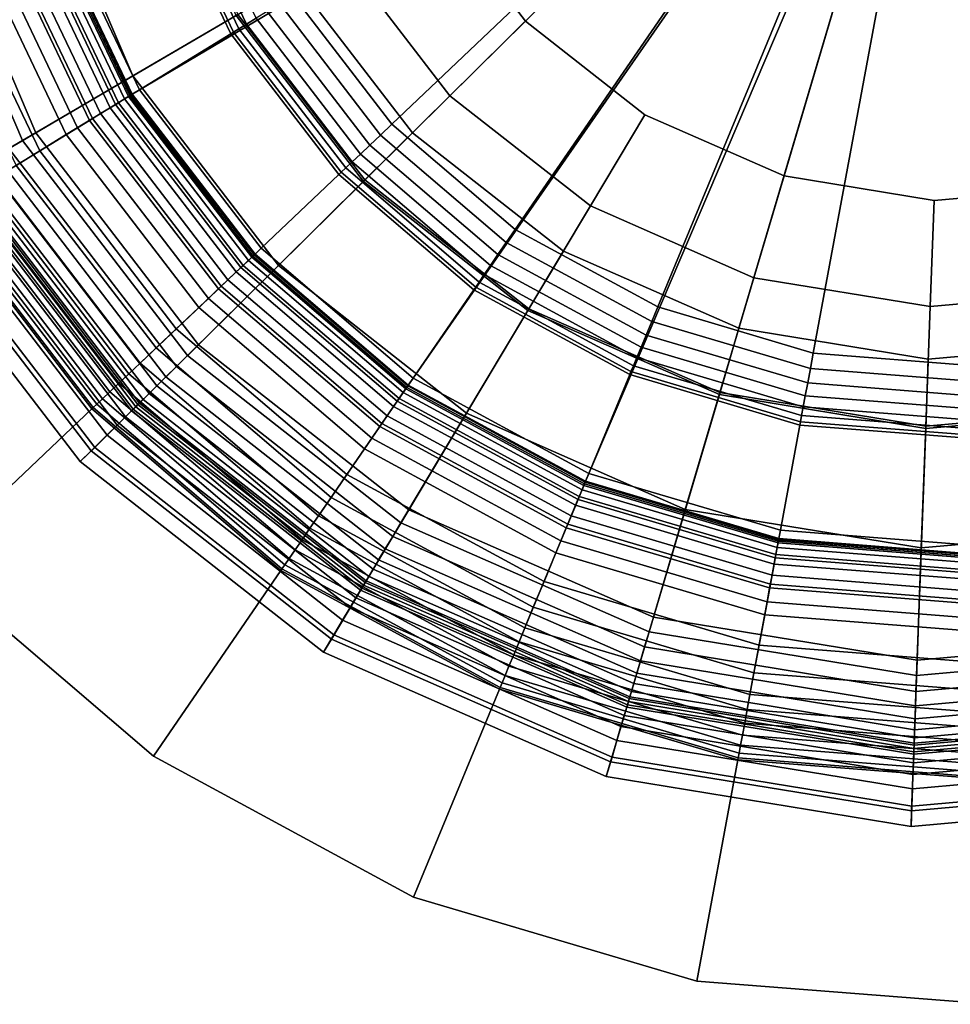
# Model space of a CAD drawing. Extents: x -43.1 to 43.1, y -41.3 to 41.3.
# Tile 259 of 656: x 13.3 to 14.2, y -41.3 to -40.3. Entities that reach past the tile are written whole.
import ezdxf

# ---------------------------------------------------------------- set-up
doc = ezdxf.new("R2010")
doc.units = 0
for name, color, linetype in [('LAMP', 7, 'CONTINUOUS'), ('LAMP_SUPPORT', 18, 'CONTINUOUS'), ('METAL_BASE', 254, 'CONTINUOUS')]:
    doc.layers.add(name, color=color, linetype=linetype)

msp = doc.modelspace()

# ---------------------------------------------------------------- linework, layer by layer
at = {"layer": 'LAMP'}
for points in [[(13.5634, -40.2849, 31.956), (13.679, -40.4355, 31.956), (14.2174, -39.9027, 31.956), (13.4889, -40.1102, 31.956)], [(13.6992, -40.2055, 35.0862), (13.6401, -40.0672, 35.0862), (14.2174, -39.9027, 35.0862), (13.7907, -40.3249, 35.0862)], [(13.8284, -40.5526, 31.956), (14.0022, -40.629, 31.956), (14.2174, -39.9027, 31.956), (13.679, -40.4355, 31.956)], [(13.9091, -40.4177, 35.0862), (13.7907, -40.3249, 35.0862), (14.2174, -39.9027, 35.0862), (14.0469, -40.4782, 35.0862)], [(14.1896, -40.6596, 31.956), (14.3787, -40.6428, 31.956), (14.2174, -39.9027, 31.956), (14.0022, -40.629, 31.956)], [(14.1954, -40.5025, 35.0862), (14.0469, -40.4782, 35.0862), (14.2174, -39.9027, 35.0862), (14.3452, -40.4892, 35.0862)], [(13.5042, -40.3195, 32.4555), (13.423, -40.129, 32.4555), (13.1875, -40.1961, 32.4478), (13.2928, -40.443, 32.4478)], [(13.402, -40.3792, 34.9196), (13.3091, -40.1615, 34.9196), (13.4251, -40.1284, 35.0066), (13.5061, -40.3184, 35.0066)], [(13.3059, -40.4354, 34.8124), (13.202, -40.192, 34.8124), (13.3091, -40.1615, 34.9196), (13.402, -40.3792, 34.9196)], [(13.2276, -40.4811, 34.6933), (13.1149, -40.2168, 34.6933), (13.202, -40.192, 34.8124), (13.3059, -40.4354, 34.8124)], [(13.2928, -40.443, 32.4478), (13.1875, -40.1961, 32.4478), (13.1724, -40.2004, 32.4491), (13.2793, -40.4509, 32.4491)], [(13.716, -40.3988, 35.0649), (13.6084, -40.2586, 35.0649), (13.6992, -40.2055, 35.0862), (13.7907, -40.3249, 35.0862)], [(13.6318, -40.4822, 35.0066), (13.5061, -40.3184, 35.0066), (13.6084, -40.2586, 35.0649), (13.716, -40.3988, 35.0649)], [(13.679, -40.4355, 31.956), (13.5634, -40.2849, 31.956), (13.5042, -40.3195, 32.4555), (13.6303, -40.4837, 32.4555)], [(13.6303, -40.4837, 32.4555), (13.5042, -40.3195, 32.4555), (13.2928, -40.443, 32.4478), (13.4562, -40.656, 32.4478)], [(13.5461, -40.567, 34.9196), (13.402, -40.3792, 34.9196), (13.5061, -40.3184, 35.0066), (13.6318, -40.4822, 35.0066)], [(13.8552, -40.5079, 35.0649), (13.716, -40.3988, 35.0649), (13.7907, -40.3249, 35.0862), (13.9091, -40.4177, 35.0862)], [(13.467, -40.6453, 34.8124), (13.3059, -40.4354, 34.8124), (13.402, -40.3792, 34.9196), (13.5461, -40.567, 34.9196)], [(13.7943, -40.6096, 35.0066), (13.6318, -40.4822, 35.0066), (13.716, -40.3988, 35.0649), (13.8552, -40.5079, 35.0649)], [(14.017, -40.579, 35.0649), (13.8552, -40.5079, 35.0649), (13.9091, -40.4177, 35.0862), (14.0469, -40.4782, 35.0862)], [(13.4025, -40.7091, 34.6933), (13.2276, -40.4811, 34.6933), (13.3059, -40.4354, 34.8124), (13.467, -40.6453, 34.8124)], [(13.4562, -40.656, 32.4478), (13.2928, -40.443, 32.4478), (13.2793, -40.4509, 32.4491), (13.4451, -40.667, 32.4491)], [(13.8284, -40.5526, 31.956), (13.679, -40.4355, 31.956), (13.6303, -40.4837, 32.4555), (13.7932, -40.6115, 32.4555)], [(13.4451, -40.667, 32.4491), (13.2793, -40.4509, 32.4491), (13.2668, -40.4582, 32.4537), (13.4348, -40.6771, 32.4537)], [(13.4348, -40.6771, 32.4537), (13.2668, -40.4582, 32.4537), (13.2558, -40.4646, 32.4612), (13.4257, -40.6861, 32.4612)], [(13.4181, -40.6936, 32.4712), (13.2465, -40.47, 32.4712), (13.2394, -40.4742, 32.4834), (13.4123, -40.6994, 32.4834)], [(13.4257, -40.6861, 32.4612), (13.2558, -40.4646, 32.4612), (13.2465, -40.47, 32.4712), (13.4181, -40.6936, 32.4712)], [(13.3609, -40.7503, 34.5706), (13.177, -40.5107, 34.5706), (13.2276, -40.4811, 34.6933), (13.4025, -40.7091, 34.6933)], [(13.4008, -40.7108, 33.0163), (13.2255, -40.4823, 33.0163), (13.2181, -40.4867, 33.3092), (13.3947, -40.7168, 33.3092)], [(13.405, -40.7067, 32.7463), (13.2305, -40.4794, 32.7463), (13.2255, -40.4823, 33.0163), (13.4008, -40.7108, 33.0163)], [(13.4071, -40.7045, 32.5123), (13.2332, -40.4778, 32.5123), (13.2305, -40.4794, 32.7463), (13.405, -40.7067, 32.7463)], [(13.4085, -40.7031, 32.4972), (13.2349, -40.4769, 32.4972), (13.2332, -40.4778, 32.5123), (13.4071, -40.7045, 32.5123)], [(13.4123, -40.6994, 32.4834), (13.2394, -40.4742, 32.4834), (13.2349, -40.4769, 32.4972), (13.4085, -40.7031, 32.4972)], [(13.7324, -40.7131, 34.9196), (13.5461, -40.567, 34.9196), (13.6318, -40.4822, 35.0066), (13.7943, -40.6096, 35.0066)], [(14.1915, -40.6076, 35.0649), (14.017, -40.579, 35.0649), (14.0469, -40.4782, 35.0862), (14.1954, -40.5025, 35.0862)], [(13.3866, -40.7248, 33.6123), (13.2082, -40.4924, 33.6123), (13.1959, -40.4996, 33.9125), (13.3765, -40.7349, 33.9125)], [(13.3947, -40.7168, 33.3092), (13.2181, -40.4867, 33.3092), (13.2082, -40.4924, 33.6123), (13.3866, -40.7248, 33.6123)], [(13.7932, -40.6115, 32.4555), (13.6303, -40.4837, 32.4555), (13.4562, -40.656, 32.4478), (13.6674, -40.8216, 32.4478)], [(14.3676, -40.5918, 35.0649), (14.1915, -40.6076, 35.0649), (14.1954, -40.5025, 35.0862), (14.3452, -40.4892, 35.0862)], [(13.3765, -40.7349, 33.9125), (13.1959, -40.4996, 33.9125), (13.1811, -40.5083, 34.1969), (13.3643, -40.7469, 34.1969)], [(13.3643, -40.7469, 34.1969), (13.1811, -40.5083, 34.1969), (13.1638, -40.5184, 34.4527), (13.35, -40.761, 34.4527)], [(13.35, -40.761, 34.4527), (13.1638, -40.5184, 34.4527), (13.177, -40.5107, 34.5706), (13.3609, -40.7503, 34.5706)], [(13.9834, -40.6926, 35.0066), (13.7943, -40.6096, 35.0066), (13.8552, -40.5079, 35.0649), (14.017, -40.579, 35.0649)], [(14.0022, -40.629, 31.956), (13.8284, -40.5526, 31.956), (13.7932, -40.6115, 32.4555), (13.9828, -40.6947, 32.4555)], [(13.6752, -40.8086, 34.8124), (13.467, -40.6453, 34.8124), (13.5461, -40.567, 34.9196), (13.7324, -40.7131, 34.9196)], [(14.1872, -40.726, 35.0066), (13.9834, -40.6926, 35.0066), (14.017, -40.579, 35.0649), (14.1915, -40.6076, 35.0649)], [(14.3929, -40.7077, 35.0066), (14.1872, -40.726, 35.0066), (14.1915, -40.6076, 35.0649), (14.3676, -40.5918, 35.0649)], [(13.9491, -40.8083, 34.9196), (13.7324, -40.7131, 34.9196), (13.7943, -40.6096, 35.0066), (13.9834, -40.6926, 35.0066)], [(13.9828, -40.6947, 32.4555), (13.7932, -40.6115, 32.4555), (13.6674, -40.8216, 32.4478), (13.9132, -40.9295, 32.4478)], [(14.1896, -40.6596, 31.956), (14.0022, -40.629, 31.956), (13.9828, -40.6947, 32.4555), (14.1871, -40.7282, 32.4555)], [(13.6287, -40.8864, 34.6933), (13.4025, -40.7091, 34.6933), (13.467, -40.6453, 34.8124), (13.6752, -40.8086, 34.8124)], [(14.3787, -40.6428, 31.956), (14.1896, -40.6596, 31.956), (14.1871, -40.7282, 32.4555), (14.3933, -40.7098, 32.4555)], [(13.6674, -40.8216, 32.4478), (13.4562, -40.656, 32.4478), (13.4451, -40.667, 32.4491), (13.6594, -40.835, 32.4491)], [(13.6594, -40.835, 32.4491), (13.4451, -40.667, 32.4491), (13.4348, -40.6771, 32.4537), (13.652, -40.8474, 32.4537)], [(13.652, -40.8474, 32.4537), (13.4348, -40.6771, 32.4537), (13.4257, -40.6861, 32.4612), (13.6454, -40.8584, 32.4612)], [(13.6454, -40.8584, 32.4612), (13.4257, -40.6861, 32.4612), (13.4181, -40.6936, 32.4712), (13.6399, -40.8676, 32.4712)], [(13.6399, -40.8676, 32.4712), (13.4181, -40.6936, 32.4712), (13.4123, -40.6994, 32.4834), (13.6357, -40.8746, 32.4834)], [(14.1871, -40.7282, 32.4555), (13.9828, -40.6947, 32.4555), (13.9132, -40.9295, 32.4478), (14.1781, -40.9729, 32.4478)], [(14.1828, -40.8465, 34.9196), (13.9491, -40.8083, 34.9196), (13.9834, -40.6926, 35.0066), (14.1872, -40.726, 35.0066)], [(13.6304, -40.8835, 32.7463), (13.405, -40.7067, 32.7463), (13.4008, -40.7108, 33.0163), (13.6274, -40.8884, 33.0163)], [(13.632, -40.8808, 32.5123), (13.4071, -40.7045, 32.5123), (13.405, -40.7067, 32.7463), (13.6304, -40.8835, 32.7463)], [(13.633, -40.8792, 32.4972), (13.4085, -40.7031, 32.4972), (13.4071, -40.7045, 32.5123), (13.632, -40.8808, 32.5123)], [(13.6357, -40.8746, 32.4834), (13.4123, -40.6994, 32.4834), (13.4085, -40.7031, 32.4972), (13.633, -40.8792, 32.4972)], [(13.5986, -40.9367, 34.5706), (13.3609, -40.7503, 34.5706), (13.4025, -40.7091, 34.6933), (13.6287, -40.8864, 34.6933)], [(13.623, -40.8958, 33.3092), (13.3947, -40.7168, 33.3092), (13.3866, -40.7248, 33.6123), (13.6171, -40.9056, 33.6123)], [(13.6274, -40.8884, 33.0163), (13.4008, -40.7108, 33.0163), (13.3947, -40.7168, 33.3092), (13.623, -40.8958, 33.3092)], [(13.9175, -40.915, 34.8124), (13.6752, -40.8086, 34.8124), (13.7324, -40.7131, 34.9196), (13.9491, -40.8083, 34.9196)], [(14.3933, -40.7098, 32.4555), (14.1871, -40.7282, 32.4555), (14.1781, -40.9729, 32.4478), (14.4455, -40.949, 32.4478)], [(14.4185, -40.8255, 34.9196), (14.1828, -40.8465, 34.9196), (14.1872, -40.726, 35.0066), (14.3929, -40.7077, 35.0066)], [(13.6171, -40.9056, 33.6123), (13.3866, -40.7248, 33.6123), (13.3765, -40.7349, 33.9125), (13.6098, -40.9179, 33.9125)], [(13.6098, -40.9179, 33.9125), (13.3765, -40.7349, 33.9125), (13.3643, -40.7469, 34.1969), (13.601, -40.9326, 34.1969)], [(13.601, -40.9326, 34.1969), (13.3643, -40.7469, 34.1969), (13.35, -40.761, 34.4527), (13.5907, -40.9498, 34.4527)], [(13.5907, -40.9498, 34.4527), (13.35, -40.761, 34.4527), (13.3609, -40.7503, 34.5706), (13.5986, -40.9367, 34.5706)], [(13.8918, -41.0019, 34.6933), (13.6287, -40.8864, 34.6933), (13.6752, -40.8086, 34.8124), (13.9175, -40.915, 34.8124)], [(14.1787, -40.9577, 34.8124), (13.9175, -40.915, 34.8124), (13.9491, -40.8083, 34.9196), (14.1828, -40.8465, 34.9196)], [(13.9132, -40.9295, 32.4478), (13.6674, -40.8216, 32.4478), (13.6594, -40.835, 32.4491), (13.9088, -40.9445, 32.4491)], [(14.4423, -40.9342, 34.8124), (14.1787, -40.9577, 34.8124), (14.1828, -40.8465, 34.9196), (14.4185, -40.8255, 34.9196)], [(13.9088, -40.9445, 32.4491), (13.6594, -40.835, 32.4491), (13.652, -40.8474, 32.4537), (13.9047, -40.9583, 32.4537)], [(13.9047, -40.9583, 32.4537), (13.652, -40.8474, 32.4537), (13.6454, -40.8584, 32.4612), (13.9011, -40.9706, 32.4612)], [(13.9011, -40.9706, 32.4612), (13.6454, -40.8584, 32.4612), (13.6399, -40.8676, 32.4712), (13.898, -40.9808, 32.4712)], [(13.898, -40.9808, 32.4712), (13.6399, -40.8676, 32.4712), (13.6357, -40.8746, 32.4834), (13.8957, -40.9887, 32.4834)], [(13.8936, -40.9957, 32.5123), (13.632, -40.8808, 32.5123), (13.6304, -40.8835, 32.7463), (13.8927, -40.9986, 32.7463)], [(13.8942, -40.9938, 32.4972), (13.633, -40.8792, 32.4972), (13.632, -40.8808, 32.5123), (13.8936, -40.9957, 32.5123)], [(13.8957, -40.9887, 32.4834), (13.6357, -40.8746, 32.4834), (13.633, -40.8792, 32.4972), (13.8942, -40.9938, 32.4972)], [(13.8751, -41.0581, 34.5706), (13.5986, -40.9367, 34.5706), (13.6287, -40.8864, 34.6933), (13.8918, -41.0019, 34.6933)], [(13.8911, -41.0042, 33.0163), (13.6274, -40.8884, 33.0163), (13.623, -40.8958, 33.3092), (13.8887, -41.0124, 33.3092)], [(13.8927, -40.9986, 32.7463), (13.6304, -40.8835, 32.7463), (13.6274, -40.8884, 33.0163), (13.8911, -41.0042, 33.0163)], [(13.8887, -41.0124, 33.3092), (13.623, -40.8958, 33.3092), (13.6171, -40.9056, 33.6123), (13.8854, -41.0234, 33.6123)], [(13.8854, -41.0234, 33.6123), (13.6171, -40.9056, 33.6123), (13.6098, -40.9179, 33.9125), (13.8814, -41.0371, 33.9125)], [(13.8814, -41.0371, 33.9125), (13.6098, -40.9179, 33.9125), (13.601, -40.9326, 34.1969), (13.8765, -41.0535, 34.1969)], [(14.1754, -41.0483, 34.6933), (13.8918, -41.0019, 34.6933), (13.9175, -40.915, 34.8124), (14.1787, -40.9577, 34.8124)], [(14.1781, -40.9729, 32.4478), (13.9132, -40.9295, 32.4478), (13.9088, -40.9445, 32.4491), (14.1775, -40.9885, 32.4491)], [(13.8765, -41.0535, 34.1969), (13.601, -40.9326, 34.1969), (13.5907, -40.9498, 34.4527), (13.8708, -41.0727, 34.4527)], [(13.8708, -41.0727, 34.4527), (13.5907, -40.9498, 34.4527), (13.5986, -40.9367, 34.5706), (13.8751, -41.0581, 34.5706)], [(14.4616, -41.0228, 34.6933), (14.1754, -41.0483, 34.6933), (14.1787, -40.9577, 34.8124), (14.4423, -40.9342, 34.8124)], [(14.1775, -40.9885, 32.4491), (13.9088, -40.9445, 32.4491), (13.9047, -40.9583, 32.4537), (14.177, -41.0029, 32.4537)], [(14.4455, -40.949, 32.4478), (14.1781, -40.9729, 32.4478), (14.1775, -40.9885, 32.4491), (14.4488, -40.9643, 32.4491)], [(14.177, -41.0029, 32.4537), (13.9047, -40.9583, 32.4537), (13.9011, -40.9706, 32.4612), (14.1766, -41.0157, 32.4612)], [(14.1766, -41.0157, 32.4612), (13.9011, -40.9706, 32.4612), (13.898, -40.9808, 32.4712), (14.1762, -41.0264, 32.4712)], [(14.4488, -40.9643, 32.4491), (14.1775, -40.9885, 32.4491), (14.177, -41.0029, 32.4537), (14.4519, -40.9784, 32.4537)], [(14.4519, -40.9784, 32.4537), (14.177, -41.0029, 32.4537), (14.1766, -41.0157, 32.4612), (14.4546, -40.9909, 32.4612)], [(14.1759, -41.0346, 32.4834), (13.8957, -40.9887, 32.4834), (13.8942, -40.9938, 32.4972), (14.1757, -41.0399, 32.4972)], [(14.1762, -41.0264, 32.4712), (13.898, -40.9808, 32.4712), (13.8957, -40.9887, 32.4834), (14.1759, -41.0346, 32.4834)], [(14.1755, -41.0449, 32.7463), (13.8927, -40.9986, 32.7463), (13.8911, -41.0042, 33.0163), (14.1753, -41.0507, 33.0163)], [(14.1756, -41.0418, 32.5123), (13.8936, -40.9957, 32.5123), (13.8927, -40.9986, 32.7463), (14.1755, -41.0449, 32.7463)], [(14.1757, -41.0399, 32.4972), (13.8942, -40.9938, 32.4972), (13.8936, -40.9957, 32.5123), (14.1756, -41.0418, 32.5123)], [(14.4546, -40.9909, 32.4612), (14.1766, -41.0157, 32.4612), (14.1762, -41.0264, 32.4712), (14.4569, -41.0013, 32.4712)], [(14.1732, -41.1069, 34.5706), (13.8751, -41.0581, 34.5706), (13.8918, -41.0019, 34.6933), (14.1754, -41.0483, 34.6933)], [(14.1753, -41.0507, 33.0163), (13.8911, -41.0042, 33.0163), (13.8887, -41.0124, 33.3092), (14.175, -41.0593, 33.3092)], [(14.4586, -41.0094, 32.4834), (14.1759, -41.0346, 32.4834), (14.1757, -41.0399, 32.4972), (14.4598, -41.0145, 32.4972)], [(14.4569, -41.0013, 32.4712), (14.1762, -41.0264, 32.4712), (14.1759, -41.0346, 32.4834), (14.4586, -41.0094, 32.4834)], [(14.175, -41.0593, 33.3092), (13.8887, -41.0124, 33.3092), (13.8854, -41.0234, 33.6123), (14.1745, -41.0707, 33.6123)], [(14.4608, -41.0194, 32.7463), (14.1755, -41.0449, 32.7463), (14.1753, -41.0507, 33.0163), (14.4621, -41.0251, 33.0163)], [(14.4602, -41.0164, 32.5123), (14.1756, -41.0418, 32.5123), (14.1755, -41.0449, 32.7463), (14.4608, -41.0194, 32.7463)], [(14.4598, -41.0145, 32.4972), (14.1757, -41.0399, 32.4972), (14.1756, -41.0418, 32.5123), (14.4602, -41.0164, 32.5123)], [(14.1745, -41.0707, 33.6123), (13.8854, -41.0234, 33.6123), (13.8814, -41.0371, 33.9125), (14.174, -41.085, 33.9125)], [(14.4741, -41.08, 34.5706), (14.1732, -41.1069, 34.5706), (14.1754, -41.0483, 34.6933), (14.4616, -41.0228, 34.6933)], [(14.4621, -41.0251, 33.0163), (14.1753, -41.0507, 33.0163), (14.175, -41.0593, 33.3092), (14.4639, -41.0335, 33.3092)], [(14.174, -41.085, 33.9125), (13.8814, -41.0371, 33.9125), (13.8765, -41.0535, 34.1969), (14.1734, -41.1021, 34.1969)], [(14.4639, -41.0335, 33.3092), (14.175, -41.0593, 33.3092), (14.1745, -41.0707, 33.6123), (14.4663, -41.0447, 33.6123)], [(14.4663, -41.0447, 33.6123), (14.1745, -41.0707, 33.6123), (14.174, -41.085, 33.9125), (14.4694, -41.0586, 33.9125)], [(14.1734, -41.1021, 34.1969), (13.8765, -41.0535, 34.1969), (13.8708, -41.0727, 34.4527), (14.1726, -41.1221, 34.4527)], [(14.1726, -41.1221, 34.4527), (13.8708, -41.0727, 34.4527), (13.8751, -41.0581, 34.5706), (14.1732, -41.1069, 34.5706)], [(14.4694, -41.0586, 33.9125), (14.174, -41.085, 33.9125), (14.1734, -41.1021, 34.1969), (14.473, -41.0754, 34.1969)], [(14.473, -41.0754, 34.1969), (14.1734, -41.1021, 34.1969), (14.1726, -41.1221, 34.4527), (14.4773, -41.0949, 34.4527)], [(14.4773, -41.0949, 34.4527), (14.1726, -41.1221, 34.4527), (14.1732, -41.1069, 34.5706), (14.4741, -41.08, 34.5706)]]:
    msp.add_3dface(points, dxfattribs=at)
at = {"layer": 'LAMP_SUPPORT'}
for points in [[(14.1921, -39.9013, 31.3898), (14.2066, -39.9203, 31.3898), (13.4005, -40.3978, 31.3898), (13.3145, -40.2174, 31.3898)], [(14.2066, -39.9203, 31.3898), (13.6742, -40.6861, 31.3898), (13.5222, -40.5563, 31.3898), (13.4005, -40.3978, 31.3898)], [(14.2066, -39.9203, 31.3898), (14.2164, -39.9221, 31.3898), (13.8499, -40.7815, 31.3898), (13.6742, -40.6861, 31.3898)], [(14.2164, -39.9221, 31.3898), (14.2408, -40.854, 31.3898), (14.0415, -40.8383, 31.3898), (13.8499, -40.7815, 31.3898)], [(13.5607, -40.2996, 27.6063), (13.6585, -40.427, 27.6063), (13.9154, -40.1832, 27.6063), (13.8627, -40.1146, 27.6063)], [(13.4406, -40.1727, 27.6303), (13.5147, -40.3278, 27.6303), (13.5241, -40.322, 27.6203), (13.4511, -40.169, 27.6203)], [(13.3234, -40.2142, 28.6937), (13.4086, -40.3928, 28.6937), (13.499, -40.3374, 27.6716), (13.4233, -40.1788, 27.6716)], [(13.4233, -40.1788, 27.6716), (13.499, -40.3374, 27.6716), (13.5018, -40.3357, 27.6563), (13.4264, -40.1777, 27.6563)], [(13.4264, -40.1777, 27.6563), (13.5018, -40.3357, 27.6563), (13.5071, -40.3325, 27.6424), (13.4323, -40.1756, 27.6424)], [(13.4323, -40.1756, 27.6424), (13.5071, -40.3325, 27.6424), (13.5147, -40.3278, 27.6303), (13.4406, -40.1727, 27.6303)], [(13.6585, -40.427, 27.6063), (13.7806, -40.5313, 27.6063), (13.9812, -40.2394, 27.6063), (13.9154, -40.1832, 27.6063)], [(13.2973, -40.2234, 28.7229), (13.385, -40.4073, 28.7229), (13.4015, -40.3972, 28.709), (13.3155, -40.217, 28.709)], [(13.307, -40.22, 32.3202), (13.3938, -40.4019, 32.3202), (13.3877, -40.4057, 32.3315), (13.3003, -40.2224, 32.3315)], [(13.3114, -40.2185, 32.3074), (13.3977, -40.3995, 32.3074), (13.3938, -40.4019, 32.3202), (13.307, -40.22, 32.3202)], [(13.3129, -40.2179, 32.2934), (13.3991, -40.3986, 32.2934), (13.3977, -40.3995, 32.3074), (13.3114, -40.2185, 32.3074)], [(13.3145, -40.2174, 31.3898), (13.4005, -40.3978, 31.3898), (13.3991, -40.3986, 32.2934), (13.3129, -40.2179, 32.2934)], [(13.3155, -40.217, 28.709), (13.4015, -40.3972, 28.709), (13.4086, -40.3928, 28.6937), (13.3234, -40.2142, 28.6937)], [(13.2807, -40.2293, 32.3481), (13.37, -40.4165, 32.3481), (13.359, -40.4232, 32.3527), (13.2686, -40.2336, 32.3527)], [(13.2721, -40.2324, 28.735), (13.3622, -40.4213, 28.735), (13.385, -40.4073, 28.7229), (13.2973, -40.2234, 28.7229)], [(13.2914, -40.2255, 32.3409), (13.3796, -40.4106, 32.3409), (13.37, -40.4165, 32.3481), (13.2807, -40.2293, 32.3481)], [(13.3003, -40.2224, 32.3315), (13.3877, -40.4057, 32.3315), (13.3796, -40.4106, 32.3409), (13.2914, -40.2255, 32.3409)], [(13.2555, -40.2383, 32.3543), (13.3472, -40.4305, 32.3543), (13.2676, -40.4792, 32.3543), (13.1676, -40.2694, 32.3543)], [(13.2433, -40.2426, 28.745), (13.3361, -40.4372, 28.745), (13.3622, -40.4213, 28.735), (13.2721, -40.2324, 28.735)], [(13.2686, -40.2336, 32.3527), (13.359, -40.4232, 32.3527), (13.3472, -40.4305, 32.3543), (13.2555, -40.2383, 32.3543)], [(13.7806, -40.5313, 27.6063), (13.9218, -40.6079, 27.6063), (14.0573, -40.2808, 27.6063), (13.9812, -40.2394, 27.6063)], [(13.2142, -40.2529, 28.7526), (13.3098, -40.4534, 28.7526), (13.3361, -40.4372, 28.745), (13.2433, -40.2426, 28.745)], [(13.1883, -40.2621, 28.7574), (13.2864, -40.4677, 28.7574), (13.3098, -40.4534, 28.7526), (13.2142, -40.2529, 28.7526)], [(13.9218, -40.6079, 27.6063), (14.0758, -40.6536, 27.6063), (14.1403, -40.3053, 27.6063), (14.0573, -40.2808, 27.6063)], [(13.5352, -40.3153, 27.6127), (13.6368, -40.4476, 27.6127), (13.6472, -40.4377, 27.6079), (13.5475, -40.3077, 27.6079)], [(13.5475, -40.3077, 27.6079), (13.6472, -40.4377, 27.6079), (13.6585, -40.427, 27.6063), (13.5607, -40.2996, 27.6063)], [(14.0758, -40.6536, 27.6063), (14.2359, -40.6661, 27.6063), (14.2266, -40.3121, 27.6063), (14.1403, -40.3053, 27.6063)], [(13.5241, -40.322, 27.6203), (13.6274, -40.4566, 27.6203), (13.6368, -40.4476, 27.6127), (13.5352, -40.3153, 27.6127)], [(13.5147, -40.3278, 27.6303), (13.6193, -40.4642, 27.6303), (13.6274, -40.4566, 27.6203), (13.5241, -40.322, 27.6203)], [(13.499, -40.3374, 27.6716), (13.606, -40.4769, 27.6716), (13.6083, -40.4746, 27.6563), (13.5018, -40.3357, 27.6563)], [(13.5018, -40.3357, 27.6563), (13.6083, -40.4746, 27.6563), (13.6129, -40.4703, 27.6424), (13.5071, -40.3325, 27.6424)], [(13.5071, -40.3325, 27.6424), (13.6129, -40.4703, 27.6424), (13.6193, -40.4642, 27.6303), (13.5147, -40.3278, 27.6303)], [(13.4086, -40.3928, 28.6937), (13.5291, -40.5498, 28.6937), (13.606, -40.4769, 27.6716), (13.499, -40.3374, 27.6716)], [(13.4015, -40.3972, 28.709), (13.523, -40.5556, 28.709), (13.5291, -40.5498, 28.6937), (13.4086, -40.3928, 28.6937)], [(13.385, -40.4073, 28.7229), (13.509, -40.5689, 28.7229), (13.523, -40.5556, 28.709), (13.4015, -40.3972, 28.709)], [(13.3938, -40.4019, 32.3202), (13.5165, -40.5618, 32.3202), (13.5113, -40.5667, 32.3315), (13.3877, -40.4057, 32.3315)], [(13.3977, -40.3995, 32.3074), (13.5198, -40.5586, 32.3074), (13.5165, -40.5618, 32.3202), (13.3938, -40.4019, 32.3202)], [(13.3991, -40.3986, 32.2934), (13.521, -40.5575, 32.2934), (13.5198, -40.5586, 32.3074), (13.3977, -40.3995, 32.3074)], [(13.4005, -40.3978, 31.3898), (13.5222, -40.5563, 31.3898), (13.521, -40.5575, 32.2934), (13.3991, -40.3986, 32.2934)], [(13.3622, -40.4213, 28.735), (13.4896, -40.5873, 28.735), (13.509, -40.5689, 28.7229), (13.385, -40.4073, 28.7229)], [(13.3796, -40.4106, 32.3409), (13.5044, -40.5732, 32.3409), (13.4962, -40.581, 32.3481), (13.37, -40.4165, 32.3481)], [(13.3877, -40.4057, 32.3315), (13.5113, -40.5667, 32.3315), (13.5044, -40.5732, 32.3409), (13.3796, -40.4106, 32.3409)], [(13.3361, -40.4372, 28.745), (13.4674, -40.6083, 28.745), (13.4896, -40.5873, 28.735), (13.3622, -40.4213, 28.735)], [(13.359, -40.4232, 32.3527), (13.4869, -40.5898, 32.3527), (13.4768, -40.5994, 32.3543), (13.3472, -40.4305, 32.3543)], [(13.37, -40.4165, 32.3481), (13.4962, -40.581, 32.3481), (13.4869, -40.5898, 32.3527), (13.359, -40.4232, 32.3527)], [(13.3472, -40.4305, 32.3543), (13.4768, -40.5994, 32.3543), (13.4092, -40.6636, 32.3543), (13.2676, -40.4792, 32.3543)], [(13.6472, -40.4377, 27.6079), (13.7718, -40.5441, 27.6079), (13.7806, -40.5313, 27.6063), (13.6585, -40.427, 27.6063)], [(13.3098, -40.4534, 28.7526), (13.445, -40.6296, 28.7526), (13.4674, -40.6083, 28.745), (13.3361, -40.4372, 28.745)], [(13.6368, -40.4476, 27.6127), (13.7636, -40.556, 27.6127), (13.7718, -40.5441, 27.6079), (13.6472, -40.4377, 27.6079)], [(13.2864, -40.4677, 28.7574), (13.4251, -40.6485, 28.7574), (13.445, -40.6296, 28.7526), (13.3098, -40.4534, 28.7526)], [(13.6274, -40.4566, 27.6203), (13.7563, -40.5667, 27.6203), (13.7636, -40.556, 27.6127), (13.6368, -40.4476, 27.6127)], [(13.6193, -40.4642, 27.6303), (13.75, -40.5759, 27.6303), (13.7563, -40.5667, 27.6203), (13.6274, -40.4566, 27.6203)], [(13.2676, -40.4792, 28.7591), (13.4092, -40.6636, 28.7591), (13.4251, -40.6485, 28.7574), (13.2864, -40.4677, 28.7574)], [(13.6083, -40.4746, 27.6563), (13.7415, -40.5883, 27.6563), (13.745, -40.5832, 27.6424), (13.6129, -40.4703, 27.6424)], [(13.6129, -40.4703, 27.6424), (13.745, -40.5832, 27.6424), (13.75, -40.5759, 27.6303), (13.6193, -40.4642, 27.6303)], [(13.2548, -40.4871, 28.7608), (13.3982, -40.674, 28.7608), (13.4092, -40.6636, 28.7591), (13.2676, -40.4792, 28.7591)], [(13.2676, -40.4792, 32.3543), (13.4092, -40.6636, 32.3543), (13.3982, -40.674, 32.3525), (13.2548, -40.4871, 32.3525)], [(13.5291, -40.5498, 28.6937), (13.6796, -40.6784, 28.6937), (13.7396, -40.591, 27.6716), (13.606, -40.4769, 27.6716)], [(13.606, -40.4769, 27.6716), (13.7396, -40.591, 27.6716), (13.7415, -40.5883, 27.6563), (13.6083, -40.4746, 27.6563)], [(13.243, -40.4943, 28.7657), (13.3882, -40.6835, 28.7657), (13.3982, -40.674, 28.7608), (13.2548, -40.4871, 28.7608)], [(13.2548, -40.4871, 32.3525), (13.3982, -40.674, 32.3525), (13.3882, -40.6835, 32.3476), (13.243, -40.4943, 32.3476)], [(13.224, -40.506, 28.7837), (13.372, -40.6989, 28.7837), (13.3794, -40.6919, 28.7735), (13.2326, -40.5007, 28.7735)], [(13.2326, -40.5007, 32.3398), (13.3794, -40.6919, 32.3398), (13.372, -40.6989, 32.3297), (13.224, -40.506, 32.3297)], [(13.2326, -40.5007, 28.7735), (13.3794, -40.6919, 28.7735), (13.3882, -40.6835, 28.7657), (13.243, -40.4943, 28.7657)], [(13.243, -40.4943, 32.3476), (13.3882, -40.6835, 32.3476), (13.3794, -40.6919, 32.3398), (13.2326, -40.5007, 32.3398)], [(13.2116, -40.5135, 28.8247), (13.3615, -40.7088, 28.8247), (13.3628, -40.7076, 28.8097), (13.2131, -40.5126, 28.8097)], [(13.2131, -40.5126, 32.3037), (13.3628, -40.7076, 32.3037), (13.3615, -40.7088, 32.2886), (13.2116, -40.5135, 32.2886)], [(13.2131, -40.5126, 28.8097), (13.3628, -40.7076, 28.8097), (13.3664, -40.7042, 28.7959), (13.2173, -40.51, 28.7959)], [(13.2173, -40.51, 32.3175), (13.3664, -40.7042, 32.3175), (13.3628, -40.7076, 32.3037), (13.2131, -40.5126, 32.3037)], [(13.2173, -40.51, 28.7959), (13.3664, -40.7042, 28.7959), (13.372, -40.6989, 28.7837), (13.224, -40.506, 28.7837)], [(13.224, -40.506, 32.3297), (13.372, -40.6989, 32.3297), (13.3664, -40.7042, 32.3175), (13.2173, -40.51, 32.3175)], [(13.2116, -40.5135, 32.2886), (13.3615, -40.7088, 32.2886), (13.3615, -40.7088, 28.8247), (13.2116, -40.5135, 28.8247)], [(13.7718, -40.5441, 27.6079), (13.9158, -40.6223, 27.6079), (13.9218, -40.6079, 27.6063), (13.7806, -40.5313, 27.6063)], [(13.523, -40.5556, 28.709), (13.6748, -40.6852, 28.709), (13.6796, -40.6784, 28.6937), (13.5291, -40.5498, 28.6937)], [(13.7636, -40.556, 27.6127), (13.9103, -40.6357, 27.6127), (13.9158, -40.6223, 27.6079), (13.7718, -40.5441, 27.6079)], [(13.509, -40.5689, 28.7229), (13.6639, -40.7012, 28.7229), (13.6748, -40.6852, 28.709), (13.523, -40.5556, 28.709)], [(13.5198, -40.5586, 32.3074), (13.6723, -40.6889, 32.3074), (13.6697, -40.6927, 32.3202), (13.5165, -40.5618, 32.3202)], [(13.521, -40.5575, 32.2934), (13.6733, -40.6875, 32.2934), (13.6723, -40.6889, 32.3074), (13.5198, -40.5586, 32.3074)], [(13.5222, -40.5563, 31.3898), (13.6742, -40.6861, 31.3898), (13.6733, -40.6875, 32.2934), (13.521, -40.5575, 32.2934)], [(13.7563, -40.5667, 27.6203), (13.9053, -40.6476, 27.6203), (13.9103, -40.6357, 27.6127), (13.7636, -40.556, 27.6127)], [(13.4896, -40.5873, 28.735), (13.6487, -40.7232, 28.735), (13.6639, -40.7012, 28.7229), (13.509, -40.5689, 28.7229)], [(13.5113, -40.5667, 32.3315), (13.6657, -40.6986, 32.3315), (13.6603, -40.7064, 32.3409), (13.5044, -40.5732, 32.3409)], [(13.5165, -40.5618, 32.3202), (13.6697, -40.6927, 32.3202), (13.6657, -40.6986, 32.3315), (13.5113, -40.5667, 32.3315)], [(13.75, -40.5759, 27.6303), (13.9011, -40.6579, 27.6303), (13.9053, -40.6476, 27.6203), (13.7563, -40.5667, 27.6203)], [(13.5044, -40.5732, 32.3409), (13.6603, -40.7064, 32.3409), (13.6539, -40.7157, 32.3481), (13.4962, -40.581, 32.3481)], [(13.745, -40.5832, 27.6424), (13.8977, -40.6661, 27.6424), (13.9011, -40.6579, 27.6303), (13.75, -40.5759, 27.6303)], [(13.4674, -40.6083, 28.745), (13.6314, -40.7484, 28.745), (13.6487, -40.7232, 28.735), (13.4896, -40.5873, 28.735)], [(13.4869, -40.5898, 32.3527), (13.6466, -40.7263, 32.3527), (13.6387, -40.7378, 32.3543), (13.4768, -40.5994, 32.3543)], [(13.4962, -40.581, 32.3481), (13.6539, -40.7157, 32.3481), (13.6466, -40.7263, 32.3527), (13.4869, -40.5898, 32.3527)], [(13.7396, -40.591, 27.6716), (13.894, -40.6749, 27.6716), (13.8953, -40.6719, 27.6563), (13.7415, -40.5883, 27.6563)], [(13.7415, -40.5883, 27.6563), (13.8953, -40.6719, 27.6563), (13.8977, -40.6661, 27.6424), (13.745, -40.5832, 27.6424)], [(13.4768, -40.5994, 32.3543), (13.6387, -40.7378, 32.3543), (13.5859, -40.8146, 32.3543), (13.4092, -40.6636, 32.3543)], [(13.6796, -40.6784, 28.6937), (13.8535, -40.7728, 28.6937), (13.894, -40.6749, 27.6716), (13.7396, -40.591, 27.6716)], [(13.445, -40.6296, 28.7526), (13.6139, -40.7738, 28.7526), (13.6314, -40.7484, 28.745), (13.4674, -40.6083, 28.745)], [(13.9158, -40.6223, 27.6079), (14.0729, -40.6688, 27.6079), (14.0758, -40.6536, 27.6063), (13.9218, -40.6079, 27.6063)], [(13.4251, -40.6485, 28.7574), (13.5984, -40.7965, 28.7574), (13.6139, -40.7738, 28.7526), (13.445, -40.6296, 28.7526)], [(13.9103, -40.6357, 27.6127), (14.0703, -40.683, 27.6127), (14.0729, -40.6688, 27.6079), (13.9158, -40.6223, 27.6079)], [(13.9053, -40.6476, 27.6203), (14.0679, -40.6958, 27.6203), (14.0703, -40.683, 27.6127), (13.9103, -40.6357, 27.6127)], [(13.4092, -40.6636, 28.7591), (13.5859, -40.8146, 28.7591), (13.5984, -40.7965, 28.7574), (13.4251, -40.6485, 28.7574)], [(13.9011, -40.6579, 27.6303), (14.0659, -40.7067, 27.6303), (14.0679, -40.6958, 27.6203), (13.9053, -40.6476, 27.6203)], [(13.8977, -40.6661, 27.6424), (14.0643, -40.7154, 27.6424), (14.0659, -40.7067, 27.6303), (13.9011, -40.6579, 27.6303)], [(14.0729, -40.6688, 27.6079), (14.2363, -40.6817, 27.6079), (14.2359, -40.6661, 27.6063), (14.0758, -40.6536, 27.6063)], [(13.3982, -40.674, 28.7608), (13.5774, -40.827, 28.7608), (13.5859, -40.8146, 28.7591), (13.4092, -40.6636, 28.7591)], [(13.4092, -40.6636, 32.3543), (13.5859, -40.8146, 32.3543), (13.5774, -40.827, 32.3525), (13.3982, -40.674, 32.3525)], [(13.8953, -40.6719, 27.6563), (14.0632, -40.7216, 27.6563), (14.0643, -40.7154, 27.6424), (13.8977, -40.6661, 27.6424)], [(13.3882, -40.6835, 28.7657), (13.5696, -40.8384, 28.7657), (13.5774, -40.827, 28.7608), (13.3982, -40.674, 28.7608)], [(13.3982, -40.674, 32.3525), (13.5774, -40.827, 32.3525), (13.5696, -40.8384, 32.3476), (13.3882, -40.6835, 32.3476)], [(13.6748, -40.6852, 28.709), (13.8503, -40.7805, 28.709), (13.8535, -40.7728, 28.6937), (13.6796, -40.6784, 28.6937)], [(13.8535, -40.7728, 28.6937), (14.0432, -40.829, 28.6937), (14.0626, -40.7248, 27.6716), (13.894, -40.6749, 27.6716)], [(13.894, -40.6749, 27.6716), (14.0626, -40.7248, 27.6716), (14.0632, -40.7216, 27.6563), (13.8953, -40.6719, 27.6563)], [(14.0703, -40.683, 27.6127), (14.2366, -40.6961, 27.6127), (14.2363, -40.6817, 27.6079), (14.0729, -40.6688, 27.6079)], [(13.3794, -40.6919, 28.7735), (13.5627, -40.8484, 28.7735), (13.5696, -40.8384, 28.7657), (13.3882, -40.6835, 28.7657)], [(13.3882, -40.6835, 32.3476), (13.5696, -40.8384, 32.3476), (13.5627, -40.8484, 32.3398), (13.3794, -40.6919, 32.3398)], [(13.6639, -40.7012, 28.7229), (13.8429, -40.7984, 28.7229), (13.8503, -40.7805, 28.709), (13.6748, -40.6852, 28.709)], [(13.6733, -40.6875, 32.2934), (13.8492, -40.7831, 32.2934), (13.8486, -40.7846, 32.3074), (13.6723, -40.6889, 32.3074)], [(13.6742, -40.6861, 31.3898), (13.8499, -40.7815, 31.3898), (13.8492, -40.7831, 32.2934), (13.6733, -40.6875, 32.2934)], [(14.0679, -40.6958, 27.6203), (14.237, -40.7091, 27.6203), (14.2366, -40.6961, 27.6127), (14.0703, -40.683, 27.6127)], [(13.372, -40.6989, 28.7837), (13.5569, -40.8568, 28.7837), (13.5627, -40.8484, 28.7735), (13.3794, -40.6919, 28.7735)], [(13.3794, -40.6919, 32.3398), (13.5627, -40.8484, 32.3398), (13.5569, -40.8568, 32.3297), (13.372, -40.6989, 32.3297)], [(13.6697, -40.6927, 32.3202), (13.8468, -40.7888, 32.3202), (13.8441, -40.7955, 32.3315), (13.6657, -40.6986, 32.3315)], [(13.6723, -40.6889, 32.3074), (13.8486, -40.7846, 32.3074), (13.8468, -40.7888, 32.3202), (13.6697, -40.6927, 32.3202)], [(14.0659, -40.7067, 27.6303), (14.2373, -40.7202, 27.6303), (14.237, -40.7091, 27.6203), (14.0679, -40.6958, 27.6203)], [(13.3615, -40.7088, 28.8247), (13.5487, -40.8687, 28.8247), (13.5497, -40.8673, 28.8097), (13.3628, -40.7076, 28.8097)], [(13.3628, -40.7076, 32.3037), (13.5497, -40.8673, 32.3037), (13.5487, -40.8687, 32.2886), (13.3615, -40.7088, 32.2886)], [(13.3628, -40.7076, 28.8097), (13.5497, -40.8673, 28.8097), (13.5525, -40.8632, 28.7959), (13.3664, -40.7042, 28.7959)], [(13.3664, -40.7042, 32.3175), (13.5525, -40.8632, 32.3175), (13.5497, -40.8673, 32.3037), (13.3628, -40.7076, 32.3037)], [(13.3664, -40.7042, 28.7959), (13.5525, -40.8632, 28.7959), (13.5569, -40.8568, 28.7837), (13.372, -40.6989, 28.7837)], [(13.372, -40.6989, 32.3297), (13.5569, -40.8568, 32.3297), (13.5525, -40.8632, 32.3175), (13.3664, -40.7042, 32.3175)], [(13.6487, -40.7232, 28.735), (13.8327, -40.8231, 28.735), (13.8429, -40.7984, 28.7229), (13.6639, -40.7012, 28.7229)], [(13.6603, -40.7064, 32.3409), (13.8405, -40.8042, 32.3409), (13.8361, -40.8146, 32.3481), (13.6539, -40.7157, 32.3481)], [(13.6657, -40.6986, 32.3315), (13.8441, -40.7955, 32.3315), (13.8405, -40.8042, 32.3409), (13.6603, -40.7064, 32.3409)], [(14.0643, -40.7154, 27.6424), (14.2375, -40.729, 27.6424), (14.2373, -40.7202, 27.6303), (14.0659, -40.7067, 27.6303)], [(13.3615, -40.7088, 32.2886), (13.5487, -40.8687, 32.2886), (13.5487, -40.8687, 28.8247), (13.3615, -40.7088, 28.8247)], [(13.6539, -40.7157, 32.3481), (13.8361, -40.8146, 32.3481), (13.8312, -40.8265, 32.3527), (13.6466, -40.7263, 32.3527)], [(14.0632, -40.7216, 27.6563), (14.2377, -40.7353, 27.6563), (14.2375, -40.729, 27.6424), (14.0643, -40.7154, 27.6424)], [(13.6314, -40.7484, 28.745), (13.821, -40.8513, 28.745), (13.8327, -40.8231, 28.735), (13.6487, -40.7232, 28.735)], [(13.6466, -40.7263, 32.3527), (13.8312, -40.8265, 32.3527), (13.8259, -40.8394, 32.3543), (13.6387, -40.7378, 32.3543)], [(14.0432, -40.829, 28.6937), (14.2405, -40.8445, 28.6937), (14.2378, -40.7386, 27.6716), (14.0626, -40.7248, 27.6716)], [(14.0626, -40.7248, 27.6716), (14.2378, -40.7386, 27.6716), (14.2377, -40.7353, 27.6563), (14.0632, -40.7216, 27.6563)], [(13.6387, -40.7378, 32.3543), (13.8259, -40.8394, 32.3543), (13.7902, -40.9255, 32.3543), (13.5859, -40.8146, 32.3543)], [(13.6139, -40.7738, 28.7526), (13.8092, -40.8798, 28.7526), (13.821, -40.8513, 28.745), (13.6314, -40.7484, 28.745)], [(13.5984, -40.7965, 28.7574), (13.7986, -40.9052, 28.7574), (13.8092, -40.8798, 28.7526), (13.6139, -40.7738, 28.7526)], [(13.8503, -40.7805, 28.709), (14.0417, -40.8372, 28.709), (14.0432, -40.829, 28.6937), (13.8535, -40.7728, 28.6937)], [(13.8429, -40.7984, 28.7229), (14.0382, -40.8562, 28.7229), (14.0417, -40.8372, 28.709), (13.8503, -40.7805, 28.709)], [(13.8486, -40.7846, 32.3074), (14.0409, -40.8415, 32.3074), (14.0401, -40.846, 32.3202), (13.8468, -40.7888, 32.3202)], [(13.8492, -40.7831, 32.2934), (14.0412, -40.8399, 32.2934), (14.0409, -40.8415, 32.3074), (13.8486, -40.7846, 32.3074)], [(13.8499, -40.7815, 31.3898), (14.0415, -40.8383, 31.3898), (14.0412, -40.8399, 32.2934), (13.8492, -40.7831, 32.2934)], [(13.8468, -40.7888, 32.3202), (14.0401, -40.846, 32.3202), (14.0388, -40.8531, 32.3315), (13.8441, -40.7955, 32.3315)], [(13.5859, -40.8146, 28.7591), (13.7902, -40.9255, 28.7591), (13.7986, -40.9052, 28.7574), (13.5984, -40.7965, 28.7574)], [(13.8327, -40.8231, 28.735), (14.0333, -40.8825, 28.735), (14.0382, -40.8562, 28.7229), (13.8429, -40.7984, 28.7229)], [(13.8405, -40.8042, 32.3409), (14.037, -40.8624, 32.3409), (14.035, -40.8735, 32.3481), (13.8361, -40.8146, 32.3481)], [(13.8441, -40.7955, 32.3315), (14.0388, -40.8531, 32.3315), (14.037, -40.8624, 32.3409), (13.8405, -40.8042, 32.3409)], [(13.5774, -40.827, 28.7608), (13.7845, -40.9394, 28.7608), (13.7902, -40.9255, 28.7591), (13.5859, -40.8146, 28.7591)], [(13.5859, -40.8146, 32.3543), (13.7902, -40.9255, 32.3543), (13.7845, -40.9394, 32.3525), (13.5774, -40.827, 32.3525)], [(13.8361, -40.8146, 32.3481), (14.035, -40.8735, 32.3481), (14.0326, -40.8861, 32.3527), (13.8312, -40.8265, 32.3527)], [(13.821, -40.8513, 28.745), (14.0277, -40.9126, 28.745), (14.0333, -40.8825, 28.735), (13.8327, -40.8231, 28.735)], [(13.5696, -40.8384, 28.7657), (13.7792, -40.9522, 28.7657), (13.7845, -40.9394, 28.7608), (13.5774, -40.827, 28.7608)], [(13.5774, -40.827, 32.3525), (13.7845, -40.9394, 32.3525), (13.7792, -40.9522, 32.3476), (13.5696, -40.8384, 32.3476)], [(13.8312, -40.8265, 32.3527), (14.0326, -40.8861, 32.3527), (14.0301, -40.8999, 32.3543), (13.8259, -40.8394, 32.3543)], [(14.0417, -40.8372, 28.709), (14.2408, -40.8529, 28.709), (14.2405, -40.8445, 28.6937), (14.0432, -40.829, 28.6937)], [(13.5627, -40.8484, 28.7735), (13.7745, -40.9635, 28.7735), (13.7792, -40.9522, 28.7657), (13.5696, -40.8384, 28.7657)], [(13.5696, -40.8384, 32.3476), (13.7792, -40.9522, 32.3476), (13.7745, -40.9635, 32.3398), (13.5627, -40.8484, 32.3398)], [(13.8259, -40.8394, 32.3543), (14.0301, -40.8999, 32.3543), (14.0131, -40.9916, 32.3543), (13.7902, -40.9255, 32.3543)], [(14.0382, -40.8562, 28.7229), (14.2413, -40.8722, 28.7229), (14.2408, -40.8529, 28.709), (14.0417, -40.8372, 28.709)], [(14.0409, -40.8415, 32.3074), (14.2409, -40.8573, 32.3074), (14.241, -40.8619, 32.3202), (14.0401, -40.846, 32.3202)], [(14.0412, -40.8399, 32.2934), (14.2408, -40.8556, 32.2934), (14.2409, -40.8573, 32.3074), (14.0409, -40.8415, 32.3074)], [(14.0415, -40.8383, 31.3898), (14.2408, -40.854, 31.3898), (14.2408, -40.8556, 32.2934), (14.0412, -40.8399, 32.2934)], [(13.5569, -40.8568, 28.7837), (13.7706, -40.9729, 28.7837), (13.7745, -40.9635, 28.7735), (13.5627, -40.8484, 28.7735)], [(13.5627, -40.8484, 32.3398), (13.7745, -40.9635, 32.3398), (13.7706, -40.9729, 32.3297), (13.5569, -40.8568, 32.3297)], [(13.8092, -40.8798, 28.7526), (14.0221, -40.9429, 28.7526), (14.0277, -40.9126, 28.745), (13.821, -40.8513, 28.745)], [(14.0388, -40.8531, 32.3315), (14.2412, -40.8691, 32.3315), (14.2414, -40.8785, 32.3409), (14.037, -40.8624, 32.3409)], [(14.0401, -40.846, 32.3202), (14.241, -40.8619, 32.3202), (14.2412, -40.8691, 32.3315), (14.0388, -40.8531, 32.3315)], [(13.5497, -40.8673, 28.8097), (13.7658, -40.9846, 28.8097), (13.7676, -40.98, 28.7959), (13.5525, -40.8632, 28.7959)], [(13.5525, -40.8632, 32.3175), (13.7676, -40.98, 32.3175), (13.7658, -40.9846, 32.3037), (13.5497, -40.8673, 32.3037)], [(13.5525, -40.8632, 28.7959), (13.7676, -40.98, 28.7959), (13.7706, -40.9729, 28.7837), (13.5569, -40.8568, 28.7837)], [(13.5569, -40.8568, 32.3297), (13.7706, -40.9729, 32.3297), (13.7676, -40.98, 32.3175), (13.5525, -40.8632, 32.3175)], [(14.0333, -40.8825, 28.735), (14.242, -40.8989, 28.735), (14.2413, -40.8722, 28.7229), (14.0382, -40.8562, 28.7229)], [(14.037, -40.8624, 32.3409), (14.2414, -40.8785, 32.3409), (14.2417, -40.8898, 32.3481), (14.035, -40.8735, 32.3481)], [(13.5487, -40.8687, 28.8247), (13.7651, -40.9862, 28.8247), (13.7658, -40.9846, 28.8097), (13.5497, -40.8673, 28.8097)], [(13.5497, -40.8673, 32.3037), (13.7658, -40.9846, 32.3037), (13.7651, -40.9862, 32.2886), (13.5487, -40.8687, 32.2886)], [(13.5487, -40.8687, 32.2886), (13.7651, -40.9862, 32.2886), (13.7651, -40.9862, 28.8247), (13.5487, -40.8687, 28.8247)], [(13.7986, -40.9052, 28.7574), (14.0171, -40.97, 28.7574), (14.0221, -40.9429, 28.7526), (13.8092, -40.8798, 28.7526)], [(14.0277, -40.9126, 28.745), (14.2428, -40.9295, 28.745), (14.242, -40.8989, 28.735), (14.0333, -40.8825, 28.735)], [(14.035, -40.8735, 32.3481), (14.2417, -40.8898, 32.3481), (14.2421, -40.9026, 32.3527), (14.0326, -40.8861, 32.3527)], [(14.0326, -40.8861, 32.3527), (14.2421, -40.9026, 32.3527), (14.2424, -40.9166, 32.3543), (14.0301, -40.8999, 32.3543)], [(14.0301, -40.8999, 32.3543), (14.2424, -40.9166, 32.3543), (14.2449, -41.0098, 32.3543), (14.0131, -40.9916, 32.3543)], [(13.7902, -40.9255, 28.7591), (14.0131, -40.9916, 28.7591), (14.0171, -40.97, 28.7574), (13.7986, -40.9052, 28.7574)], [(14.0221, -40.9429, 28.7526), (14.2436, -40.9603, 28.7526), (14.2428, -40.9295, 28.745), (14.0277, -40.9126, 28.745)], [(13.7845, -40.9394, 28.7608), (14.0104, -41.0063, 28.7608), (14.0131, -40.9916, 28.7591), (13.7902, -40.9255, 28.7591)], [(13.7902, -40.9255, 32.3543), (14.0131, -40.9916, 32.3543), (14.0104, -41.0063, 32.3525), (13.7845, -40.9394, 32.3525)], [(13.7792, -40.9522, 28.7657), (14.0079, -41.0199, 28.7657), (14.0104, -41.0063, 28.7608), (13.7845, -40.9394, 28.7608)], [(13.7845, -40.9394, 32.3525), (14.0104, -41.0063, 32.3525), (14.0079, -41.0199, 32.3476), (13.7792, -40.9522, 32.3476)], [(14.0171, -40.97, 28.7574), (14.2443, -40.9878, 28.7574), (14.2436, -40.9603, 28.7526), (14.0221, -40.9429, 28.7526)], [(13.7745, -40.9635, 28.7735), (14.0056, -41.0319, 28.7735), (14.0079, -41.0199, 28.7657), (13.7792, -40.9522, 28.7657)], [(13.7792, -40.9522, 32.3476), (14.0079, -41.0199, 32.3476), (14.0056, -41.0319, 32.3398), (13.7745, -40.9635, 32.3398)], [(13.7706, -40.9729, 28.7837), (14.0038, -41.0419, 28.7837), (14.0056, -41.0319, 28.7735), (13.7745, -40.9635, 28.7735)], [(13.7745, -40.9635, 32.3398), (14.0056, -41.0319, 32.3398), (14.0038, -41.0419, 32.3297), (13.7706, -40.9729, 32.3297)], [(14.0131, -40.9916, 28.7591), (14.2449, -41.0098, 28.7591), (14.2443, -40.9878, 28.7574), (14.0171, -40.97, 28.7574)], [(13.7658, -40.9846, 28.8097), (14.0015, -41.0544, 28.8097), (14.0024, -41.0496, 28.7959), (13.7676, -40.98, 28.7959)], [(13.7676, -40.98, 32.3175), (14.0024, -41.0496, 32.3175), (14.0015, -41.0544, 32.3037), (13.7658, -40.9846, 32.3037)], [(13.7676, -40.98, 28.7959), (14.0024, -41.0496, 28.7959), (14.0038, -41.0419, 28.7837), (13.7706, -40.9729, 28.7837)], [(13.7706, -40.9729, 32.3297), (14.0038, -41.0419, 32.3297), (14.0024, -41.0496, 32.3175), (13.7676, -40.98, 32.3175)], [(13.7651, -40.9862, 28.8247), (14.0011, -41.0561, 28.8247), (14.0015, -41.0544, 28.8097), (13.7658, -40.9846, 28.8097)], [(13.7658, -40.9846, 32.3037), (14.0015, -41.0544, 32.3037), (14.0011, -41.0561, 32.2886), (13.7651, -40.9862, 32.2886)], [(13.7651, -40.9862, 32.2886), (14.0011, -41.0561, 32.2886), (14.0011, -41.0561, 28.8247), (13.7651, -40.9862, 28.8247)], [(14.0104, -41.0063, 28.7608), (14.2453, -41.0248, 28.7608), (14.2449, -41.0098, 28.7591), (14.0131, -40.9916, 28.7591)], [(14.0131, -40.9916, 32.3543), (14.2449, -41.0098, 32.3543), (14.2453, -41.0248, 32.3525), (14.0104, -41.0063, 32.3525)], [(14.0079, -41.0199, 28.7657), (14.2456, -41.0387, 28.7657), (14.2453, -41.0248, 28.7608), (14.0104, -41.0063, 28.7608)], [(14.0104, -41.0063, 32.3525), (14.2453, -41.0248, 32.3525), (14.2456, -41.0387, 32.3476), (14.0079, -41.0199, 32.3476)], [(14.0056, -41.0319, 28.7735), (14.2459, -41.0508, 28.7735), (14.2456, -41.0387, 28.7657), (14.0079, -41.0199, 28.7657)], [(14.0079, -41.0199, 32.3476), (14.2456, -41.0387, 32.3476), (14.2459, -41.0508, 32.3398), (14.0056, -41.0319, 32.3398)], [(14.0038, -41.0419, 28.7837), (14.2462, -41.061, 28.7837), (14.2459, -41.0508, 28.7735), (14.0056, -41.0319, 28.7735)], [(14.0056, -41.0319, 32.3398), (14.2459, -41.0508, 32.3398), (14.2462, -41.061, 32.3297), (14.0038, -41.0419, 32.3297)], [(14.0024, -41.0496, 28.7959), (14.2464, -41.0688, 28.7959), (14.2462, -41.061, 28.7837), (14.0038, -41.0419, 28.7837)], [(14.0038, -41.0419, 32.3297), (14.2462, -41.061, 32.3297), (14.2464, -41.0688, 32.3175), (14.0024, -41.0496, 32.3175)], [(14.0011, -41.0561, 28.8247), (14.2466, -41.0754, 28.8247), (14.2465, -41.0737, 28.8097), (14.0015, -41.0544, 28.8097)], [(14.0015, -41.0544, 32.3037), (14.2465, -41.0737, 32.3037), (14.2466, -41.0754, 32.2886), (14.0011, -41.0561, 32.2886)], [(14.0011, -41.0561, 32.2886), (14.2466, -41.0754, 32.2886), (14.2466, -41.0754, 28.8247), (14.0011, -41.0561, 28.8247)], [(14.0015, -41.0544, 28.8097), (14.2465, -41.0737, 28.8097), (14.2464, -41.0688, 28.7959), (14.0024, -41.0496, 28.7959)], [(14.0024, -41.0496, 32.3175), (14.2464, -41.0688, 32.3175), (14.2465, -41.0737, 32.3037), (14.0015, -41.0544, 32.3037)]]:
    msp.add_3dface(points, dxfattribs=at)
at = {"layer": 'METAL_BASE'}
for points in [[(13.2116, -40.5135, 29.6693), (13.0215, -40.63, 29.6693), (13.1998, -40.8623, 29.6693), (13.3615, -40.7088, 29.6693)], [(13.3615, -40.7088, 30.5563), (13.1998, -40.8623, 30.5563), (13.0215, -40.63, 30.5563), (13.2116, -40.5135, 30.5563)], [(13.2116, -40.5135, 29.6693), (13.3615, -40.7088, 29.6693), (13.3615, -40.7088, 30.5563), (13.2116, -40.5135, 30.5563)], [(13.3615, -40.7088, 29.6693), (13.1998, -40.8623, 29.6693), (13.4224, -41.0525, 29.6693), (13.5487, -40.8687, 29.6693)], [(13.5487, -40.8687, 30.5563), (13.4224, -41.0525, 30.5563), (13.1998, -40.8623, 30.5563), (13.3615, -40.7088, 30.5563)], [(13.3615, -40.7088, 29.6693), (13.5487, -40.8687, 29.6693), (13.5487, -40.8687, 30.5563), (13.3615, -40.7088, 30.5563)], [(13.1998, -40.8623, 30.5563), (13.4224, -41.0525, 30.5563), (13.4224, -41.0525, 29.6693), (13.1998, -40.8623, 29.6693)], [(13.5487, -40.8687, 29.6693), (13.4224, -41.0525, 29.6693), (13.6798, -41.1922, 29.6693), (13.7651, -40.9862, 29.6693)], [(13.7651, -40.9862, 30.5563), (13.6798, -41.1922, 30.5563), (13.4224, -41.0525, 30.5563), (13.5487, -40.8687, 30.5563)], [(13.5487, -40.8687, 29.6693), (13.7651, -40.9862, 29.6693), (13.7651, -40.9862, 30.5563), (13.5487, -40.8687, 30.5563)], [(13.7651, -40.9862, 29.6693), (13.6798, -41.1922, 29.6693), (13.9605, -41.2754, 29.6693), (14.0011, -41.0561, 29.6693)], [(14.0011, -41.0561, 30.5563), (13.9605, -41.2754, 30.5563), (13.6798, -41.1922, 30.5563), (13.7651, -40.9862, 30.5563)], [(13.7651, -40.9862, 29.6693), (14.0011, -41.0561, 29.6693), (14.0011, -41.0561, 30.5563), (13.7651, -40.9862, 30.5563)], [(13.4224, -41.0525, 30.5563), (13.6798, -41.1922, 30.5563), (13.6798, -41.1922, 29.6693), (13.4224, -41.0525, 29.6693)], [(14.0011, -41.0561, 29.6693), (13.9605, -41.2754, 29.6693), (14.2524, -41.2983, 29.6693), (14.2466, -41.0754, 29.6693)], [(14.2466, -41.0754, 30.5563), (14.2524, -41.2983, 30.5563), (13.9605, -41.2754, 30.5563), (14.0011, -41.0561, 30.5563)], [(14.0011, -41.0561, 29.6693), (14.2466, -41.0754, 29.6693), (14.2466, -41.0754, 30.5563), (14.0011, -41.0561, 30.5563)], [(13.6798, -41.1922, 30.5563), (13.9605, -41.2754, 30.5563), (13.9605, -41.2754, 29.6693), (13.6798, -41.1922, 29.6693)], [(13.9605, -41.2754, 30.5563), (14.2524, -41.2983, 30.5563), (14.2524, -41.2983, 29.6693), (13.9605, -41.2754, 29.6693)]]:
    msp.add_3dface(points, dxfattribs=at)

doc.saveas('drawing.dxf')
